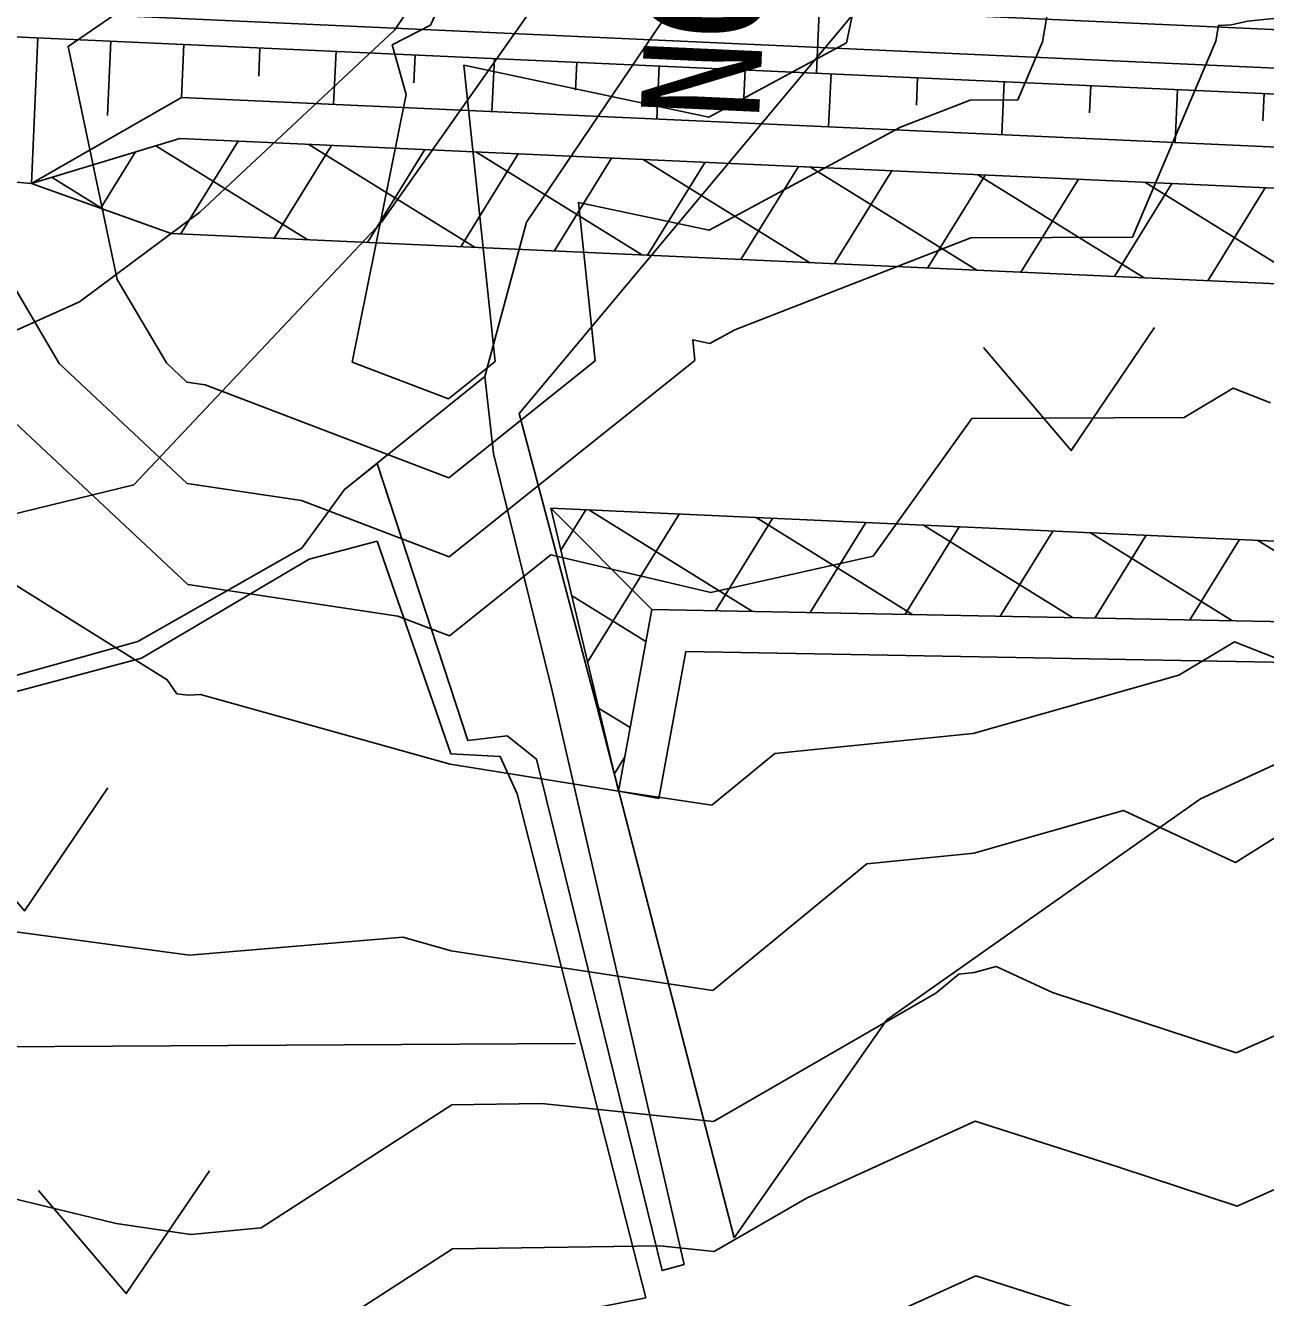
# Model space of a CAD drawing. Extents: x 42655 to 43811, y -141820 to -141156.
# Drawn here: x 43552.64 to 43576.76, y -141374.17 to -141349.44 of the extents above; entities that cross this region are included whole.
import ezdxf

# ---------------------------------------------------------------- set-up
doc = ezdxf.new("R2010")
doc.units = 0
for name, color, linetype in [('D-BMK-HTXT_1', 7, 'Continuous'), ('D-STR', 7, 'Continuous'), ('D-STR-STR4_1', 7, 'Continuous'), ('D-STR_1', 7, 'Continuous'), ('ZE_HICN', 7, 'Continuous'), ('ZE_LWCN', 7, 'Continuous'), ('地形', 7, 'Continuous'), ('現況水路ﾊｯﾁ', 7, 'Continuous')]:
    doc.layers.add(name, color=color, linetype=linetype)

msp = doc.modelspace()

# ---------------------------------------------------------------- linework, layer by layer
at = {"layer": 'D-BMK-HTXT_1'}
msp.add_line((43568.025, -141350.364), (43568.388, -141342.372), dxfattribs=at)
at = {"layer": 'D-STR'}
for p, q in [((43555.676, -141350.838), (43552.755, -141352.515)), ((43567.978, -141351.395), (43555.676, -141350.838)), ((43555.178, -141351.777), (43558.133, -141353.608)), ((43567.942, -141352.195), (43555.64, -141351.637)), ((43556.777, -141351.688), (43555.658, -141353.496)), ((43558.593, -141351.771), (43557.474, -141353.578)), ((43558.15, -141351.751), (43561.386, -141353.755)), ((43554.779, -141351.899), (43554.1, -141352.996)), ((43560.41, -141351.853), (43559.29, -141353.66)), ((43562.226, -141351.935), (43561.107, -141353.743)), ((43561.403, -141351.898), (43564.639, -141353.903)), ((43564.042, -141352.018), (43562.923, -141353.825)), ((43564.656, -141352.046), (43567.892, -141354.05)), ((43565.859, -141352.1), (43564.739, -141353.907)), ((43567.675, -141352.183), (43566.556, -141353.99)), ((43567.909, -141352.193), (43571.146, -141354.198)), ((43569.491, -141352.265), (43568.372, -141354.072)), ((43553.157, -141352.393), (43554.172, -141353.022)), ((43571.307, -141352.347), (43570.188, -141354.155)), ((43571.162, -141352.341), (43574.399, -141354.346)), ((43573.124, -141352.43), (43572.004, -141354.237)), ((43574.94, -141352.512), (43573.821, -141354.319)), ((43574.415, -141352.489), (43577.652, -141354.494)), ((43576.756, -141352.595), (43575.637, -141354.402)), ((43567.858, -141354.049), (43555.475, -141353.487)), ((43564.823, -141360.794), (43562.858, -141358.827)), ((43562.858, -141358.827), (43564.173, -141364.325)), ((43563.54, -141358.858), (43563.053, -141359.644)), ((43565.357, -141358.94), (43563.574, -141361.819)), ((43563.599, -141358.86), (43566.781, -141360.832)), ((43567.173, -141359.023), (43566.061, -141360.818)), ((43566.852, -141359.008), (43569.894, -141360.892)), ((43568.989, -141359.105), (43567.906, -141360.853)), ((43570.805, -141359.188), (43569.751, -141360.889)), ((43570.106, -141359.156), (43573.007, -141360.953)), ((43572.622, -141359.27), (43571.597, -141360.925)), ((43573.359, -141359.304), (43576.119, -141361.013)), ((43574.438, -141359.353), (43573.442, -141360.961)), ((43576.254, -141359.435), (43575.287, -141360.997)), ((43576.613, -141359.451), (43579.232, -141361.074)), ((43563.263, -141360.52), (43564.708, -141361.415)), ((43564.173, -141364.325), (43564.823, -141360.794)), ((43564.96, -141364.47), (43565.486, -141361.609)), ((43563.787, -141362.712), (43564.4, -141363.091)), ((43564.293, -141363.672), (43564.094, -141363.994)), ((43564.173, -141364.325), (43564.96, -141364.47))]:
    msp.add_line(p, q, dxfattribs=at)
for points in [[(43567.978, -141351.395), (43588.012, -141352.304), (43607.937, -141353.21), (43627.916, -141354.117), (43647.896, -141355.025)], [(43555.475, -141353.487), (43552.755, -141352.515), (43555.64, -141351.637)], [(43567.942, -141352.195), (43587.921, -141353.102), (43607.901, -141354.009), (43627.881, -141354.903), (43647.859, -141355.839)], [(43567.858, -141354.049), (43587.837, -141354.956), (43607.817, -141355.863), (43627.786, -141356.983), (43647.756, -141358.099)], [(43562.858, -141358.827), (43587.61, -141359.951), (43607.59, -141360.858), (43627.56, -141361.978), (43647.528, -141363.127)], [(43564.823, -141360.794), (43587.552, -141361.236), (43607.512, -141362.578), (43627.482, -141363.686), (43647.428, -141365.33)], [(43565.486, -141361.609), (43587.592, -141362.011), (43607.475, -141363.378), (43627.446, -141364.485), (43647.39, -141366.13)]]:
    msp.add_lwpolyline(points, dxfattribs=at)
at = {"layer": 'D-STR-STR4_1'}
for p, q in [((43552.883, -141349.676), (43552.755, -141352.515)), ((43554.303, -141349.74), (43554.237, -141351.19)), ((43555.723, -141349.805), (43555.676, -141350.838)), ((43557.201, -141349.872), (43557.176, -141350.424)), ((43558.68, -141349.939), (43558.633, -141350.972)), ((43560.22, -141350.009), (43560.195, -141350.557)), ((43561.76, -141350.079), (43561.713, -141351.111)), ((43563.364, -141350.152), (43563.339, -141350.695)), ((43564.968, -141350.225), (43564.921, -141351.257)), ((43566.638, -141350.301), (43566.614, -141350.84)), ((43568.309, -141350.376), (43568.262, -141351.408)), ((43569.993, -141350.453), (43569.969, -141350.987)), ((43571.678, -141350.529), (43571.631, -141351.561)), ((43573.363, -141350.606), (43573.339, -141351.14)), ((43575.048, -141350.682), (43575.001, -141351.714)), ((43576.732, -141350.759), (43576.708, -141351.293))]:
    msp.add_line(p, q, dxfattribs=at)
msp.add_lwpolyline([(43552.755, -141352.515), (43547.926, -141352.095), (43527.884, -141352.559), (43507.991, -141349.745), (43507.45, -141349.776)], dxfattribs=at)
at = {"layer": 'D-STR_1'}
for points in [[(43647.999, -141352.744), (43439.683, -141343.284)], [(43647.965, -141353.493), (43439.649, -141344.033)], [(43647.943, -141353.993), (43439.627, -141344.533)]]:
    msp.add_lwpolyline(points, dxfattribs=at)
at = {"layer": 'ZE_HICN'}
msp.add_lwpolyline([(43577.771, -141362.057), (43576.155, -141361.424), (43575.073, -141362.07), (43571.075, -141363.205), (43567.216, -141363.594), (43565.993, -141364.6), (43564.173, -141364.325), (43560.901, -141363.805), (43556.042, -141362.445), (43555.807, -141362.464), (43555.582, -141362.434), (43555.398, -141362.163), (43550.703, -141359.233)], dxfattribs=at)
at = {"layer": 'ZE_LWCN'}
for points in [[(43560.868, -141356.697), (43561.777, -141355.97), (43561.169, -141350.213), (43565.93, -141351.219), (43568.612, -141349.775), (43569.537, -141345.369), (43565.91, -141346.967), (43563.513, -141346.897), (43560.83, -141348.762), (43560.519, -141349.433), (43559.775, -141349.817), (43560.045, -141350.779), (43558.996, -141355.984), (43560.868, -141356.697)], [(43555.74, -141348.287), (43553.468, -141349.847), (43554.426, -141354.379), (43555.38, -141356.001), (43555.778, -141356.373), (43556.132, -141356.426), (43560.875, -141358.234), (43563.719, -141355.961), (43563.394, -141352.881), (43565.94, -141353.42), (43569.658, -141351.419), (43571.017, -141350.889), (43571.946, -141350.885), (43572.426, -141349.757), (43573.051, -141346.084)], [(43550.667, -141351.544), (43553.295, -141356.011), (43555.787, -141358.342), (43558.007, -141358.675), (43560.882, -141359.771), (43565.661, -141355.952), (43565.619, -141355.55), (43565.951, -141355.62), (43566.436, -141355.359), (43571.029, -141353.569), (43574.171, -141353.554), (43575.796, -141349.741), (43575.848, -141349.438), (43576.098, -141349.425), (43576.411, -141349.358), (43581.183, -141348.863)], [(43576.859, -141356.779), (43576.131, -141356.494), (43575.18, -141357.062), (43571.046, -141357.082), (43569.127, -141359.759), (43565.974, -141360.466), (43562.859, -141359.734), (43560.89, -141361.307), (43559.881, -141360.923), (43555.797, -141360.311), (43551.21, -141356.02)], [(43578.163, -141364.47), (43576.175, -141365.712), (43574, -141364.703), (43571.086, -141365.531), (43569.005, -141365.74), (43566.01, -141368.204), (43561.552, -141367.53), (43560.919, -141367.43), (43559.978, -141367.167), (43555.831, -141367.516), (43551.863, -141366.983)], [(43578.901, -141368.215), (43576.193, -141369.418), (43572.616, -141368.244), (43571.52, -141367.736), (43571.097, -141367.856), (43570.795, -141367.887), (43570.347, -141368.255), (43566.023, -141370.751), (43562.675, -141370.401), (43560.933, -141370.429), (43557.226, -141372.821), (43555.857, -141372.946), (43554.402, -141372.733), (43550.763, -141371.855)], [(43578.784, -141371.25), (43576.207, -141372.395), (43573.93, -141371.648), (43571.111, -141370.747), (43567.844, -141372.232), (43566.035, -141373.276), (43564.98, -141373.166), (43560.946, -141373.23), (43559.022, -141374.471)], [(43573.163, -141374.404), (43571.125, -141373.753), (43569.655, -141374.421)]]:
    msp.add_lwpolyline(points, dxfattribs=at)
at = {"layer": '地形'}
msp.add_line((43542.275, -141369.349), (43563.337, -141369.235), dxfattribs=at)
for points in [[(43647.722, -141358.843), (43628.878, -141354.259), (43624.278, -141352.34), (43610.656, -141352.746), (43600.049, -141357.9), (43584.108, -141344.001), (43579.575, -141340.103), (43575.981, -141339.003), (43571.17, -141339.119), (43567.866, -141341.494), (43559.565, -141353.262), (43554.745, -141358.368), (43544.775, -141360.801), (43537.008, -141359.816), (43506.675, -141352.748), (43493.73, -141352.632), (43456.856, -141354.434), (43449.599, -141354.085), (43443.512, -141351.884), (43435.686, -141346.669), (43422.979, -141336.46), (43420.429, -141335.881), (43409.299, -141338.603)], [(43569.064, -141338.541), (43566.57, -141340.141), (43563.849, -141343.645), (43559.817, -141349.531), (43556.034, -141353.072), (43553.691, -141354.812), (43550.208, -141356.373)], [(43566.426, -141373.01), (43563.752, -141362.675), (43562.241, -141356.985), (43572.353, -141344.896), (43574.794, -141342.515), (43577.351, -141341.296), (43580.663, -141341.47), (43584.731, -141343.096), (43586.475, -141345.302), (43589.555, -141348.902), (43591.417, -141357.328), (43590.72, -141358.373), (43581.538, -141361.691), (43575.495, -141364.478), (43569.393, -141368.775), (43566.426, -141373.01)], [(43548.002, -141363.315), (43554.828, -141361.42), (43558.013, -141359.601), (43558.847, -141358.464), (43561.578, -141356.266), (43562.386, -141353.265), (43565.173, -141349.143), (43568.974, -141343.725)], [(43571.276, -141355.7), (43572.984, -141357.704), (43574.604, -141355.315)], [(43559.486, -141357.978), (43561.244, -141363.342), (43562.007, -141363.252), (43562.577, -141363.703), (43565.024, -141373.649), (43565.451, -141373.53), (43562.886, -141362.374), (43561.745, -141357.764), (43561.578, -141356.266)], [(43559.478, -141359.464), (43560.917, -141363.6), (43561.876, -141363.651), (43562.205, -141364.382), (43564.705, -141374.179), (43556.854, -141375.743), (43552.734, -141375.747), (43549.402, -141374.688), (43542.386, -141372.212), (43541.927, -141363.508), (43547.931, -141363.593), (43554.897, -141361.741), (43558.16, -141359.818), (43559.478, -141359.464)], [(43550.914, -141364.652), (43552.622, -141366.655), (43554.242, -141364.266)], [(43552.892, -141372.092), (43554.6, -141374.096), (43556.22, -141371.707)]]:
    msp.add_lwpolyline(points, dxfattribs=at)
at = {"layer": '現況水路ﾊｯﾁ'}
for points in [[(43550.208, -141356.373), (43553.691, -141354.812), (43556.034, -141353.072), (43559.817, -141349.531), (43563.849, -141343.645)], [(43565.173, -141349.143), (43562.386, -141353.265), (43561.578, -141356.266), (43561.745, -141357.764), (43562.886, -141362.374), (43565.451, -141373.53), (43565.024, -141373.649), (43562.577, -141363.703), (43562.007, -141363.252), (43561.244, -141363.342), (43559.479, -141357.956), (43558.847, -141358.464), (43558.013, -141359.601), (43554.828, -141361.42), (43548.002, -141363.315)]]:
    msp.add_lwpolyline(points, dxfattribs=at)

# ---------------------------------------------------------------- texts
at = {"layer": 'D-BMK-HTXT_1'}
msp.add_text('NO.26', height=2.3065, rotation=87.3991, dxfattribs=at).set_placement((43566.906, -141351.314))

doc.saveas('drawing.dxf')
